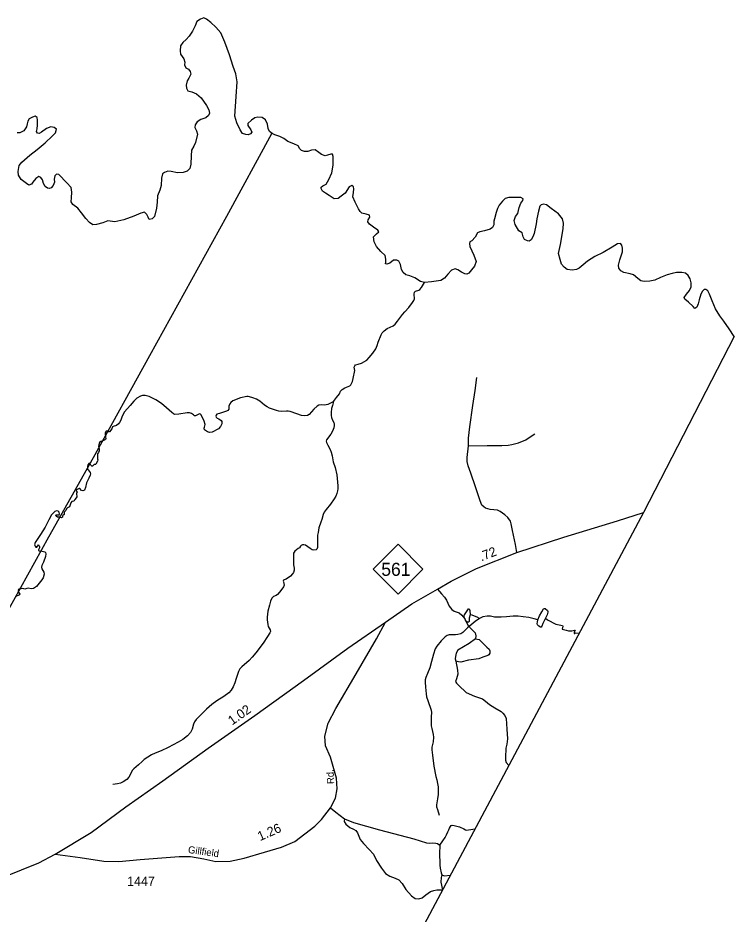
# Model space of a CAD drawing. Extents: x 2126262 to 2293712, y 749403 to 919119.
# Drawn here: x 2283529 to 2293118, y 886403 to 898396 of the extents above; entities that cross this region are included whole.
import ezdxf

# ---------------------------------------------------------------- set-up
doc = ezdxf.new("R2010")
doc.units = 0
for name, color, linetype in [('Exist Boundary Political CountyLine', 7, 'Continuous'), ('Exist Hydrographic Creek Single Shore', 7, 'Continuous'), ('Exist Hydrographic Misc Water Feature', 7, 'Continuous'), ('Exist Hydrographic Pond Under 1500 Sq Ft', 7, 'Continuous'), ('Exist Road Non-System Type 51', 7, 'Continuous'), ('Exist Road Primary NC Attributed', 7, 'Continuous'), ('Exist Road Primary NC Service Mileage Hundredths English Label', 7, 'Continuous'), ('Exist Road Primary NC Shield CELL', 7, 'Continuous'), ('Exist Road Primary NC Shield Number Label', 7, 'Continuous'), ('Exist Road Secondary Mileage Hundredths English Label', 7, 'Continuous'), ('Exist Road Secondary Type 41 Attributed', 7, 'Continuous'), ('Exist Road Secondary Type 51 Label', 7, 'Continuous'), ('Exist Road Secondary Type 51 Number Label', 7, 'Continuous'), ('Exist Utilities Electrical Transmission Line', 7, 'Continuous')]:
    doc.layers.add(name, color=color, linetype=linetype)

msp = doc.modelspace()

# ---------------------------------------------------------------- linework, layer by layer
at = {"layer": 'Exist Boundary Political CountyLine'}
for points in [[(2287035, 896811), (2286971, 896829), (2286932, 896847), (2286896, 896875), (2286878, 896918), (2286871, 896976), (2286842, 897033), (2286799, 897065), (2286742, 897069), (2286699, 897058), (2286656, 897029), (2286606, 896983), (2286606, 896958), (2286649, 896900), (2286660, 896865), (2286645, 896843), (2286613, 896832), (2286581, 896836), (2286538, 896850), (2286506, 896897), (2286459, 896990), (2286434, 897080), (2286452, 897345), (2286463, 897542), (2286448, 897649), (2286409, 897746), (2286362, 897900), (2286298, 898070), (2286244, 898195), (2286180, 898274), (2286112, 898335), (2286055, 898381), (2286019, 898396), (2285972, 898381), (2285926, 898346), (2285901, 898292), (2285865, 898217), (2285822, 898152), (2285783, 898106), (2285736, 898066), (2285707, 898023), (2285700, 897955), (2285707, 897909), (2285750, 897848), (2285765, 897805), (2285758, 897769), (2285775, 897730), (2285815, 897708), (2285836, 897679), (2285843, 897644), (2285818, 897590), (2285797, 897554), (2285783, 897497), (2285786, 897454), (2285804, 897422), (2285858, 897407), (2285919, 897379), (2285983, 897325), (2286055, 897225), (2286083, 897167), (2286094, 897121), (2286080, 897092), (2286044, 897060), (2285979, 897035), (2285929, 897006), (2285901, 896967), (2285897, 896931), (2285919, 896884), (2285933, 896838), (2285908, 896730), (2285886, 896680), (2285851, 896626), (2285847, 896551), (2285843, 896437), (2285829, 896379), (2285797, 896347), (2285743, 896326), (2285664, 896322), (2285582, 896340), (2285536, 896343), (2285493, 896329), (2285464, 896308), (2285453, 896250), (2285446, 896154), (2285428, 896089), (2285396, 896014), (2285392, 895928), (2285385, 895849), (2285357, 895738), (2285328, 895706), (2285285, 895699), (2285274, 895731), (2285253, 895767), (2285224, 895795), (2285174, 895781), (2285081, 895742), (2284949, 895695), (2284827, 895667), (2284734, 895681), (2284666, 895652), (2284580, 895631)], [(2284580, 895631), (2284533, 895627), (2284487, 895656), (2284437, 895710), (2284379, 895788), (2284329, 895849), (2284265, 895899), (2284243, 895935), (2284247, 895989), (2284250, 896064), (2284243, 896125), (2284186, 896189), (2284075, 896300), (2284046, 896306), (2284025, 896281), (2284014, 896238), (2284018, 896198), (2284000, 896155), (2283975, 896123), (2283953, 896112), (2283925, 896116), (2283893, 896138), (2283871, 896181), (2283860, 896231), (2283835, 896259), (2283810, 896274), (2283771, 896245), (2283728, 896198), (2283710, 896170), (2283674, 896159), (2283646, 896181), (2283574, 896234), (2283538, 896292), (2283531, 896342), (2283545, 896420), (2283581, 896467), (2283688, 896557), (2283785, 896635), (2283893, 896725), (2283989, 896814), (2284032, 896857), (2284046, 896908), (2284014, 896929), (2283968, 896940), (2283910, 896915), (2283846, 896865), (2283814, 896850), (2283789, 896854), (2283778, 896875), (2283785, 896911), (2283789, 896961), (2283789, 897026), (2283785, 897065), (2283760, 897080), (2283724, 897069), (2283681, 897044), (2283660, 897015), (2283653, 896979), (2283646, 896940), (2283606, 896883), (2283556, 896857), (2283520, 896857)], [(2289910, 895708), (2289903, 895675), (2289903, 895625), (2289885, 895590), (2289853, 895568), (2289774, 895547), (2289713, 895532), (2289684, 895521), (2289649, 895461), (2289606, 895414), (2289581, 895400), (2289573, 895378), (2289581, 895335), (2289634, 895221), (2289663, 895138), (2289641, 895074), (2289602, 895024), (2289566, 894981), (2289541, 894966), (2289513, 894973), (2289470, 894995), (2289419, 895024), (2289384, 895038), (2289334, 895020), (2289283, 894966), (2289241, 894913), (2289190, 894880), (2289065, 894862), (2288972, 894855), (2288918, 894870), (2288843, 894916), (2288775, 894945), (2288721, 894959), (2288686, 894988), (2288664, 895027), (2288653, 895095), (2288628, 895142), (2288603, 895153), (2288557, 895153), (2288510, 895113), (2288467, 895099), (2288449, 895106), (2288453, 895127), (2288457, 895167), (2288446, 895217), (2288389, 895271), (2288328, 895339), (2288299, 895400), (2288292, 895468), (2288328, 895507), (2288360, 895532), (2288346, 895557), (2288292, 895597), (2288235, 895636), (2288213, 895665), (2288220, 895693), (2288242, 895729), (2288235, 895754), (2288192, 895769), (2288134, 895783), (2288113, 895804), (2288088, 895840), (2288045, 895930), (2288013, 896001), (2288020, 896059), (2288027, 896109), (2288020, 896134), (2287998, 896152), (2287966, 896134), (2287909, 896052), (2287859, 896009), (2287816, 895980), (2287762, 895976), (2287698, 896019), (2287648, 896052), (2287605, 896077), (2287587, 896112), (2287590, 896130), (2287612, 896148), (2287655, 896173), (2287691, 896234), (2287733, 896324), (2287748, 896424), (2287748, 896542), (2287741, 896571), (2287719, 896574), (2287676, 896557), (2287644, 896549), (2287594, 896567), (2287558, 896596), (2287508, 896632), (2287458, 896628), (2287411, 896610), (2287365, 896607), (2287325, 896621), (2287304, 896646), (2287279, 896682), (2287225, 896711), (2287143, 896743), (2287089, 896782), (2287035, 896811)], [(2293118, 894131), (2293053, 894236), (2292981, 894336), (2292928, 894411), (2292870, 894504), (2292824, 894608), (2292788, 894701), (2292766, 894744), (2292738, 894762), (2292716, 894762), (2292695, 894741), (2292673, 894698), (2292652, 894622), (2292638, 894569), (2292620, 894526), (2292591, 894508), (2292570, 894533), (2292509, 894590), (2292459, 894630), (2292451, 894655), (2292480, 894698), (2292523, 894748), (2292545, 894798), (2292545, 894852), (2292530, 894905), (2292505, 894948), (2292469, 894981), (2292416, 894991), (2292348, 894991), (2292287, 894977), (2292222, 894956), (2292133, 894920), (2292058, 894887), (2291990, 894873), (2291915, 894870), (2291868, 894877), (2291829, 894909), (2291771, 894956), (2291725, 894970), (2291642, 894988), (2291600, 895009), (2291574, 895049), (2291571, 895088), (2291589, 895160), (2291625, 895267), (2291625, 895314), (2291617, 895353), (2291596, 895376), (2291557, 895373), (2291485, 895326), (2291367, 895258), (2291252, 895204), (2291156, 895140), (2291095, 895090), (2291045, 895047), (2291009, 895029), (2290952, 895022), (2290884, 895029), (2290841, 895061), (2290805, 895101), (2290787, 895161), (2290769, 895244), (2290794, 895362), (2290830, 895573), (2290833, 895647), (2290819, 895708), (2290765, 895776), (2290669, 895844), (2290604, 895894), (2290565, 895905), (2290533, 895894), (2290515, 895876), (2290497, 895808), (2290475, 895708), (2290468, 895640), (2290443, 895511), (2290422, 895468), (2290400, 895428), (2290372, 895407), (2290350, 895414), (2290311, 895432), (2290293, 895464), (2290279, 895521), (2290236, 895547), (2290186, 895632), (2290175, 895686), (2290193, 895740), (2290221, 895779), (2290239, 895858), (2290264, 895915), (2290289, 895951), (2290293, 895976), (2290264, 895991), (2290211, 895991), (2290100, 895991), (2290053, 895980), (2290017, 895944), (2289971, 895890), (2289949, 895844), (2289931, 895794), (2289910, 895708)], [(2293118, 894131), (2291904, 891776), (2258822, 829665), (2255410, 823324), (2242089, 797599), (2231460, 775981), (2225011, 762953), (2220566, 753520)]]:
    msp.add_lwpolyline(points, dxfattribs=at)
at = {"layer": 'Exist Hydrographic Creek Single Shore'}
for points in [[(2287754, 893261), (2287795, 893318), (2287835, 893364), (2287850, 893401), (2287871, 893421), (2287905, 893445), (2287971, 893474), (2287986, 893487), (2288008, 893529), (2288018, 893570), (2288041, 893679), (2288033, 893723), (2288038, 893739), (2288051, 893751), (2288084, 893761), (2288129, 893776), (2288201, 893815), (2288234, 893850), (2288282, 893908), (2288321, 893969), (2288341, 894011), (2288354, 894056), (2288393, 894155), (2288408, 894182), (2288434, 894209), (2288472, 894240), (2288553, 894277), (2288578, 894297), (2288613, 894337), (2288677, 894425), (2288708, 894462), (2288764, 894519), (2288813, 894587), (2288832, 894615), (2288838, 894638), (2288835, 894700), (2288840, 894724), (2288851, 894739), (2288897, 894753), (2288912, 894762), (2288933, 894789), (2288972, 894855)], [(2287754, 893261), (2287721, 893243), (2287680, 893223), (2287657, 893218), (2287631, 893215), (2287587, 893218), (2287558, 893212), (2287535, 893201), (2287493, 893162), (2287430, 893090), (2287404, 893073), (2287369, 893070), (2287328, 893077), (2287262, 893096), (2287175, 893130), (2287146, 893133), (2287124, 893134), (2287054, 893130), (2287023, 893131), (2286993, 893141), (2286953, 893157), (2286897, 893175), (2286865, 893191), (2286831, 893213), (2286768, 893267), (2286722, 893295), (2286674, 893311), (2286630, 893326), (2286611, 893328), (2286595, 893328), (2286508, 893310), (2286408, 893271), (2286381, 893250), (2286365, 893230), (2286354, 893202), (2286352, 893160), (2286340, 893143), (2286321, 893131), (2286229, 893102), (2286194, 893092), (2286182, 893080), (2286181, 893067), (2286183, 893053), (2286198, 893038), (2286217, 893030), (2286250, 893009), (2286261, 892993), (2286261, 892963), (2286241, 892929), (2286213, 892898), (2286128, 892854), (2286096, 892847), (2286066, 892855), (2286029, 892885), (2286023, 892905), (2286029, 892921), (2286037, 892956), (2286023, 893000), (2285983, 893085), (2285972, 893095), (2285961, 893096), (2285908, 893070), (2285895, 893071), (2285881, 893082), (2285853, 893101), (2285827, 893110), (2285794, 893110), (2285682, 893091), (2285628, 893089), (2285611, 893097), (2285591, 893113), (2285518, 893179), (2285451, 893234), (2285375, 893284), (2285286, 893328), (2285233, 893343), (2285199, 893343), (2285169, 893335), (2285123, 893309), (2285082, 893267), (2285030, 893210), (2284957, 893124), (2284925, 893066), (2284908, 893013), (2284891, 892981), (2284874, 892962), (2284849, 892943), (2284806, 892930), (2284797, 892922), (2284787, 892898), (2284756, 892858), (2284743, 892855), (2284728, 892864), (2284712, 892864), (2284700, 892852), (2284697, 892838), (2284701, 892785), (2284706, 892765), (2284703, 892753), (2284687, 892745), (2284639, 892727)], [(2287754, 893261), (2287741, 893211), (2287729, 893167), (2287724, 893116), (2287725, 893075), (2287729, 893048), (2287743, 893012), (2287758, 892983), (2287763, 892961), (2287763, 892942), (2287758, 892912), (2287742, 892866), (2287717, 892827), (2287661, 892751), (2287655, 892731), (2287659, 892713), (2287677, 892677), (2287710, 892621), (2287725, 892585), (2287736, 892537), (2287751, 892456), (2287776, 892381), (2287797, 892281), (2287808, 892184), (2287812, 892132), (2287812, 892095), (2287807, 892069), (2287800, 892033), (2287787, 891996), (2287765, 891959), (2287716, 891887), (2287657, 891817), (2287631, 891783), (2287617, 891751), (2287596, 891685), (2287584, 891646), (2287559, 891570), (2287548, 891511), (2287542, 891474), (2287542, 891437), (2287539, 891383), (2287542, 891307), (2287531, 891287), (2287520, 891277), (2287493, 891273), (2287470, 891279), (2287444, 891295), (2287380, 891338), (2287357, 891343), (2287338, 891342), (2287323, 891335), (2287314, 891325), (2287300, 891306), (2287282, 891294), (2287238, 891258), (2287220, 891231), (2287217, 891196), (2287218, 891153), (2287220, 891076), (2287226, 891033), (2287226, 891004), (2287219, 890974), (2287206, 890954), (2287179, 890923), (2287119, 890884), (2287093, 890875), (2287086, 890870), (2287082, 890860), (2287083, 890848), (2287094, 890806), (2287086, 890781), (2287061, 890753), (2287033, 890710), (2287005, 890680), (2286986, 890667), (2286949, 890652), (2286929, 890631), (2286910, 890589), (2286897, 890538), (2286875, 890455), (2286868, 890377), (2286868, 890339), (2286874, 890278), (2286881, 890253), (2286908, 890206), (2286912, 890184), (2286903, 890165), (2286869, 890116), (2286813, 890026), (2286713, 889898), (2286664, 889842), (2286625, 889796), (2286525, 889711), (2286502, 889685), (2286483, 889649), (2286451, 889555), (2286431, 889496), (2286409, 889444), (2286382, 889399), (2286351, 889364), (2286284, 889316)], [(2284639, 892727), (2284623, 892712), (2284612, 892684), (2284610, 892665), (2284618, 892625), (2284616, 892602), (2284607, 892582), (2284595, 892563), (2284594, 892515), (2284596, 892496), (2284599, 892482), (2284593, 892465), (2284574, 892424), (2284566, 892420), (2284551, 892418), (2284540, 892410), (2284527, 892395), (2284517, 892395), (2284506, 892409), (2284506, 892410), (2284498, 892430), (2284490, 892436), (2284478, 892433), (2284465, 892417), (2284461, 892392), (2284462, 892359), (2284469, 892348), (2284497, 892313), (2284502, 892294), (2284497, 892276), (2284478, 892235), (2284445, 892173), (2284435, 892110), (2284419, 892074), (2284397, 892067), (2284380, 892071), (2284360, 892098), (2284347, 892100), (2284313, 892081), (2284310, 892069), (2284322, 892052), (2284314, 892030), (2284318, 891985), (2284308, 891971), (2284289, 891951), (2284282, 891933), (2284273, 891930), (2284249, 891923), (2284237, 891907), (2284225, 891868), (2284221, 891851), (2284191, 891840), (2284179, 891827), (2284172, 891805), (2284151, 891787), (2284148, 891776), (2284148, 891752), (2284130, 891738), (2284127, 891728), (2284125, 891716), (2284113, 891707), (2284089, 891713), (2284060, 891714), (2284041, 891728), (2284036, 891740), (2284042, 891747), (2284079, 891747), (2284085, 891755), (2284083, 891782), (2284066, 891794), (2284046, 891799), (2284024, 891792), (2283980, 891746), (2283943, 891678), (2283892, 891580), (2283833, 891481), (2283760, 891374), (2283751, 891343), (2283759, 891325), (2283770, 891314), (2283780, 891314), (2283805, 891342), (2283809, 891341), (2283818, 891319), (2283819, 891304), (2283804, 891277), (2283806, 891270), (2283814, 891264), (2283855, 891260), (2283888, 891251), (2283896, 891240), (2283901, 891224), (2283896, 891190), (2283871, 891111), (2283848, 891066), (2283844, 891046), (2283850, 891025), (2283877, 890978), (2283882, 890951), (2283866, 890904), (2283848, 890874)], [(2283848, 890874), (2283776, 890785), (2283736, 890761), (2283706, 890754), (2283666, 890763), (2283648, 890760), (2283623, 890752), (2283607, 890754), (2283590, 890760), (2283572, 890757), (2283541, 890749), (2283529, 890733)], [(2283529, 890726), (2283553, 890685), (2283550, 890674), (2283494, 890647)], [(2286284, 889316), (2286190, 889258), (2286126, 889209), (2286053, 889144), (2285997, 889088), (2285916, 889007), (2285895, 888977), (2285878, 888944), (2285862, 888879), (2285838, 888834), (2285800, 888790), (2285736, 888740), (2285675, 888703), (2285608, 888669), (2285540, 888630), (2285445, 888586), (2285365, 888555), (2285319, 888532), (2285267, 888502), (2285219, 888471), (2285191, 888443), (2285145, 888402), (2285079, 888346), (2285060, 888324), (2285045, 888294), (2285015, 888233), (2284988, 888205), (2284939, 888171), (2284901, 888156), (2284864, 888147), (2284801, 888138)]]:
    msp.add_lwpolyline(points, dxfattribs=at)
at = {"layer": 'Exist Hydrographic Misc Water Feature'}
for points in [[(2289711, 890360), (2289677, 890376), (2289641, 890389), (2289609, 890401), (2289584, 890409)], [(2290492, 890342), (2290440, 890353), (2290369, 890370), (2290295, 890381), (2290229, 890389), (2290161, 890391), (2290071, 890381), (2290001, 890376), (2289952, 890376), (2289912, 890378), (2289855, 890390), (2289812, 890390), (2289754, 890380), (2289711, 890360)], [(2289711, 890360), (2289653, 890319), (2289598, 890272), (2289548, 890232), (2289487, 890170), (2289458, 890154), (2289421, 890143), (2289386, 890141), (2289305, 890140), (2289275, 890132), (2289251, 890113), (2289198, 890059), (2289140, 889990), (2289116, 889951), (2289094, 889883), (2289066, 889782), (2289042, 889696), (2289015, 889624), (2288992, 889568), (2288983, 889539), (2288981, 889506), (2288986, 889441), (2288993, 889351), (2289000, 889309), (2289016, 889262), (2289064, 889132), (2289067, 889102), (2289064, 889043), (2289060, 888960), (2289061, 888922), (2289070, 888887), (2289090, 888807), (2289094, 888770), (2289090, 888709), (2289071, 888637), (2289070, 888602), (2289082, 888531), (2289098, 888382), (2289123, 888243), (2289136, 888197), (2289147, 888152), (2289155, 888105), (2289156, 888062), (2289154, 888001), (2289146, 887946), (2289132, 887865), (2289135, 887839), (2289145, 887802), (2289171, 887727)], [(2290592, 890364), (2290620, 890342), (2290733, 890284), (2290819, 890266), (2290825, 890255), (2290816, 890214), (2290869, 890201), (2290900, 890195), (2290945, 890193), (2290980, 890203), (2290989, 890200), (2290983, 890184), (2290977, 890171), (2290978, 890159), (2290984, 890156), (2290995, 890166), (2291045, 890164)]]:
    msp.add_lwpolyline(points, dxfattribs=at)
at = {"layer": 'Exist Hydrographic Pond Under 1500 Sq Ft'}
msp.add_lwpolyline([(2289584, 890409), (2289570, 890363), (2289569, 890342), (2289571, 890321), (2289565, 890310), (2289553, 890309), (2289527, 890322), (2289520, 890337), (2289503, 890375), (2289503, 890389), (2289507, 890406), (2289560, 890486), (2289571, 890486), (2289576, 890480), (2289580, 890464)], close=True, dxfattribs=at)
for points in [[(2290492, 890342), (2290511, 890395), (2290542, 890447), (2290567, 890488), (2290578, 890494), (2290589, 890490), (2290619, 890467), (2290626, 890456), (2290626, 890441), (2290613, 890406), (2290592, 890364)], [(2290592, 890364), (2290557, 890291), (2290542, 890254), (2290533, 890244), (2290524, 890243), (2290503, 890254), (2290486, 890274), (2290483, 890291), (2290487, 890308), (2290492, 890342)]]:
    msp.add_lwpolyline(points, dxfattribs=at)
at = {"layer": 'Exist Road Non-System Type 51'}
for points in [[(2289561, 892671), (2289562, 892773), (2289580, 892925), (2289620, 893209), (2289653, 893410), (2289672, 893583)], [(2289561, 892671), (2289813, 892672), (2290008, 892673), (2290093, 892677), (2290142, 892687), (2290233, 892711), (2290330, 892750), (2290387, 892790), (2290449, 892830)], [(2290210, 891243), (2290191, 891350), (2290153, 891534), (2290135, 891625), (2290122, 891660), (2290087, 891708), (2290050, 891745), (2289988, 891789), (2289950, 891807), (2289850, 891819), (2289820, 891827), (2289791, 891837), (2289767, 891853), (2289742, 891876), (2289716, 891932), (2289657, 892120), (2289593, 892303), (2289557, 892402), (2289545, 892460), (2289542, 892512), (2289561, 892671)], [(2289148, 890749), (2289199, 890690), (2289241, 890645), (2289269, 890603), (2289303, 890524), (2289337, 890479), (2289368, 890456), (2289436, 890433), (2289472, 890402), (2289512, 890352), (2289554, 890270), (2289605, 890211), (2289650, 890166), (2289662, 890125), (2289654, 890085)], [(2289654, 890085), (2289572, 890023), (2289420, 889933), (2289398, 889896), (2289386, 889851), (2289383, 889820), (2289392, 889789)], [(2289654, 890085), (2289705, 890077), (2289753, 890029), (2289809, 889975), (2289837, 889947), (2289848, 889925), (2289846, 889894), (2289832, 889874), (2289820, 889863), (2289755, 889843), (2289699, 889820), (2289564, 889801), (2289457, 889775), (2289426, 889778), (2289392, 889789)], [(2289392, 889789), (2289414, 889668), (2289419, 889613), (2289402, 889551), (2289390, 889517), (2289402, 889492), (2289433, 889461), (2289531, 889368), (2289641, 889320), (2289748, 889283), (2289791, 889252), (2289841, 889207), (2289915, 889162), (2289998, 889113), (2290023, 889093), (2290049, 889062), (2290068, 889020), (2290074, 888879), (2290085, 888749), (2290074, 888676), (2290060, 888625), (2290057, 888496), (2290057, 888462), (2290065, 888430), (2290100, 888390)], [(2287716, 887823), (2287787, 887768), (2287900, 887679)], [(2287900, 887679), (2287897, 887642), (2287921, 887604), (2287975, 887563), (2288023, 887539), (2288054, 887519), (2288074, 887488), (2288112, 887399), (2288156, 887348), (2288232, 887269), (2288290, 887204), (2288331, 887119), (2288396, 887016), (2288452, 886946), (2288510, 886912), (2288579, 886885), (2288630, 886861), (2288674, 886813), (2288722, 886731), (2288797, 886646), (2288849, 886611), (2288896, 886608), (2288941, 886622), (2288992, 886659), (2289054, 886704), (2289098, 886717), (2289139, 886728), (2289215, 886728)], [(2287900, 887679), (2288021, 887630), (2288370, 887531), (2288828, 887408), (2288999, 887356), (2289036, 887353), (2289084, 887356), (2289125, 887353), (2289149, 887346), (2289177, 887325)], [(2289177, 887325), (2289217, 887385), (2289251, 887429), (2289269, 887464), (2289285, 887502), (2289297, 887529), (2289309, 887554), (2289319, 887574), (2289330, 887587), (2289343, 887592), (2289368, 887588), (2289441, 887568), (2289498, 887543), (2289523, 887528), (2289540, 887525), (2289561, 887528), (2289649, 887544)], [(2289177, 887325), (2289177, 887302), (2289174, 887231), (2289177, 887059), (2289183, 887016), (2289197, 886953), (2289204, 886929)], [(2289204, 886929), (2289195, 886893), (2289193, 886831), (2289215, 886728)], [(2289204, 886929), (2289235, 886916), (2289319, 886923)]]:
    msp.add_lwpolyline(points, dxfattribs=at)
at = {"layer": 'Exist Road Primary NC Attributed'}
for points in [[(2288452, 890307), (2288802, 890554), (2289148, 890749), (2289328, 890859), (2289667, 891028), (2290210, 891243), (2290839, 891446), (2291556, 891667), (2291904, 891776)], [(2284029, 887204), (2284511, 887496), (2284974, 887836), (2285470, 888187), (2286076, 888621), (2286700, 889062), (2287352, 889530), (2287948, 889960), (2288452, 890307)], [(2278988, 887218), (2279550, 887058), (2280251, 886866), (2280897, 886716), (2281118, 886674), (2281419, 886643), (2281920, 886646), (2282396, 886683), (2282872, 886777), (2283344, 886900), (2283808, 887087), (2284029, 887204)]]:
    msp.add_lwpolyline(points, dxfattribs=at)
at = {"layer": 'Exist Road Primary NC Shield CELL'}
msp.add_lwpolyline([(2288285, 891018), (2288618, 891351), (2288951, 891018), (2288618, 890685)], close=True, dxfattribs=at)
at = {"layer": 'Exist Road Secondary Type 41 Attributed'}
for points in [[(2287716, 887823), (2287781, 887953), (2287804, 888079), (2287794, 888223), (2287716, 888503), (2287648, 888654), (2287640, 888783), (2287682, 888959), (2287785, 889153), (2288058, 889617), (2288331, 890084), (2288452, 890307)], [(2284029, 887204), (2284364, 887159), (2284678, 887109), (2284882, 887106), (2285164, 887131), (2285687, 887175), (2285840, 887175), (2286016, 887144), (2286177, 887105), (2286370, 887111), (2286559, 887150), (2286832, 887233), (2287056, 887300), (2287237, 887372), (2287506, 887579), (2287593, 887669), (2287716, 887823)]]:
    msp.add_lwpolyline(points, dxfattribs=at)
at = {"layer": 'Exist Utilities Electrical Transmission Line'}
msp.add_lwpolyline([(2268434, 870153), (2269152, 871352), (2270668, 873841), (2270908, 874235), (2271160, 874665), (2272480, 876049), (2272894, 876493), (2273706, 877353), (2274036, 877691), (2276297, 880096), (2276647, 880459), (2279664, 883640), (2279943, 884153), (2281282, 886605), (2281506, 887018), (2282512, 888851), (2283190, 890097), (2283945, 891450), (2284539, 892513), (2285296, 893880), (2286328, 895741), (2286930, 896848)], dxfattribs=at)

# ---------------------------------------------------------------- texts
at = {"layer": 'Exist Road Primary NC Service Mileage Hundredths English Label'}
for s, rotation, p in [('.72', 21.6048, (2289735, 891122)), ('1.02', 35.2205, (2286397, 888925))]:
    msp.add_text(s, height=125, rotation=rotation, dxfattribs=at).set_placement(p)
at = {"layer": 'Exist Road Primary NC Shield Number Label'}
msp.add_text('561', height=175, dxfattribs=at).set_placement((2288394, 890929))
at = {"layer": 'Exist Road Secondary Mileage Hundredths English Label'}
msp.add_text('1.26', height=125, rotation=23.7024, dxfattribs=at).set_placement((2286770, 887378))
at = {"layer": 'Exist Road Secondary Type 51 Label'}
for s, rotation, p in [('Rd.', 92.7802, (2287764, 888145)), ('Gillfield', 351.9083, (2285802, 887221))]:
    msp.add_text(s, height=95, rotation=rotation, dxfattribs=at).set_placement(p)
at = {"layer": 'Exist Road Secondary Type 51 Number Label'}
msp.add_text('1447', height=125, dxfattribs=at).set_placement((2284991, 886780))

doc.saveas('drawing.dxf')
